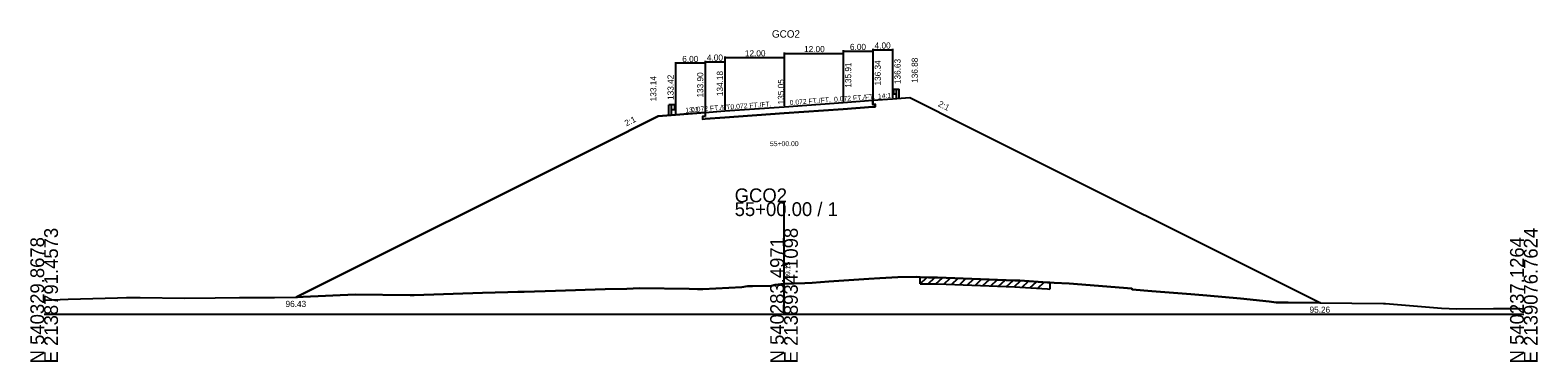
# Model space of a CAD drawing. Extents: x -14327 to 8886, y -10 to 39048.
# Drawn here: x 1997.2 to 2302.8, y 9990.3 to 10057.6 of the extents above; entities that cross this region are included whole.
import ezdxf

# ---------------------------------------------------------------- set-up
doc = ezdxf.new("R2010")
doc.units = 0
for name, color, linetype in [('Level 1', 7, 'Continuous'), ('Level 5', 7, 'Continuous'), ('Level 53', 7, 'Continuous'), ('Level 54', 7, 'Continuous'), ('Level 55', 7, 'Continuous'), ('Level 7', 7, 'Continuous'), ('RD_GPK_XS_Cell', 7, 'Continuous'), ('RD_XS_EwShp', 7, 'Continuous'), ('RD_XS_ExGround', 7, 'Continuous'), ('RD_XS_ExPaveRet', 7, 'Continuous'), ('RD_XS_Pave', 7, 'Continuous'), ('RD_XS_TX_Baseline', 7, 'Continuous'), ('RD_XS_TX_Elev_EX', 7, 'Continuous'), ('RD_XS_TX_Elev_PR', 7, 'Continuous'), ('RD_XS_TX_Station', 7, 'Continuous')]:
    doc.layers.add(name, color=color, linetype=linetype)

msp = doc.modelspace()

# ---------------------------------------------------------------- linework, layer by layer
at = {"layer": 'Level 1'}
for p, q in [((2172.02, 10045.45), (2172.14, 10045.54)), ((2172.02, 10045.35), (2172.14, 10045.26)), ((2172.02, 10044.92), (2172.14, 10045.01)), ((2172.02, 10044.82), (2172.14, 10044.73)), ((2172.15, 10045.55), (2172.23, 10045.56)), ((2172.15, 10044.72), (2172.23, 10044.71)), ((2172.16, 10045.21), (2172.16, 10045.06)), ((2172.23, 10045.62), (2172.23, 10044.65)), ((2172.23, 10045.62), (2172.78, 10045.62)), ((2172.78, 10043.63), (2172.78, 10045.62)), ((2172.78, 10045.62), (2173.34, 10045.62)), ((2173.34, 10043.63), (2173.34, 10045.62)), ((2126.66, 10040.42), (2126.66, 10042.4)), ((2127.22, 10042.4), (2126.66, 10042.4)), ((2127.22, 10040.42), (2127.22, 10042.4)), ((2127.77, 10042.4), (2127.22, 10042.4)), ((2127.77, 10042.4), (2127.77, 10041.43)), ((2127.85, 10042.33), (2127.77, 10042.34)), ((2127.84, 10041.99), (2127.84, 10041.84)), ((2127.98, 10042.23), (2127.86, 10042.32)), ((2127.98, 10042.13), (2127.86, 10042.04)), ((2127.98, 10041.7), (2127.86, 10041.79)), ((2172.23, 10044.65), (2172.78, 10044.65)), ((2127.77, 10041.43), (2127.22, 10041.43)), ((2127.85, 10041.5), (2127.77, 10041.49)), ((2127.98, 10041.6), (2127.86, 10041.51))]:
    msp.add_line(p, q, dxfattribs=at)
for centre, radius, start, end in [((2172.07, 10045.4), 0.0651, 129.0336, 230.9663), ((2172.07, 10044.87), 0.0651, 129.0336, 230.9663), ((2172.09, 10045.06), 0.0651, 302.9895, 0), ((2172.15, 10045.52), 0.026, 90, 129.0505), ((2172.09, 10045.21), 0.0651, 0, 45), ((2172.15, 10044.75), 0.026, 230.9496, 270), ((2127.91, 10041.99), 0.0651, 135, 180), ((2127.91, 10041.84), 0.0651, 180, 237.0105), ((2127.85, 10042.3), 0.026, 50.9495, 90), ((2127.93, 10042.18), 0.0651, 309.0337, 50.9664), ((2127.93, 10041.65), 0.0651, 309.0337, 50.9664), ((2127.85, 10041.53), 0.026, 270, 309.0504)]:
    msp.add_arc(centre, radius, start, end, dxfattribs=at)
at = {"layer": 'Level 5'}
for p, q in [((2168, 10042.01), (2162, 10041.58)), ((2168, 10043.34), (2168, 10042.51)), ((2168, 10042.51), (2168.5, 10042.55)), ((2168.5, 10042.05), (2168, 10042.01)), ((2168.5, 10042.55), (2168.5, 10042.05)), ((2134, 10040.06), (2133.5, 10040.03)), ((2133.5, 10040.03), (2133.5, 10039.53)), ((2133.5, 10039.53), (2134, 10039.56)), ((2134, 10040.9), (2134, 10040.06)), ((2138, 10039.85), (2134, 10039.56)), ((2150, 10040.71), (2138, 10039.85)), ((2162, 10041.58), (2150, 10040.71))]:
    msp.add_line(p, q, dxfattribs=at)
at = {"layer": 'Level 54'}
for p, q in [((2128, 10051.05), (2128, 10040.62)), ((2134, 10050.85), (2128, 10050.85)), ((2134, 10051.33), (2134, 10041.1)), ((2134, 10051.13), (2138, 10051.13)), ((2134, 10051.05), (2134, 10041.1)), ((2138, 10052.2), (2138, 10041.38)), ((2138, 10052), (2150, 10052)), ((2138, 10051.33), (2138, 10041.38)), ((2150, 10053.06), (2150, 10042.25)), ((2150, 10052.86), (2162, 10052.86)), ((2150, 10052.2), (2150, 10042.25)), ((2162, 10053.49), (2162, 10043.11)), ((2162, 10053.29), (2168, 10053.29)), ((2162, 10053.06), (2162, 10043.11)), ((2168, 10053.78), (2168, 10043.54)), ((2168, 10053.58), (2172, 10053.58)), ((2168, 10053.49), (2168, 10043.54)), ((2172, 10053.78), (2172, 10043.83))]:
    msp.add_line(p, q, dxfattribs=at)
at = {"layer": 'Level 7'}
for p, q in [((2168, 10043.34), (2172, 10043.63)), ((2172, 10043.63), (2175.5, 10043.88)), ((2175.5, 10043.88), (2187.5, 10037.88)), ((2124.5, 10040.14), (2112.5, 10034.14)), ((2128, 10040.42), (2124.5, 10040.14)), ((2134, 10040.9), (2128, 10040.42)), ((2187.5, 10037.88), (2258.74, 10002.26)), ((2112.5, 10034.14), (2051.09, 10003.43))]:
    msp.add_line(p, q, dxfattribs=at)
at = {"layer": 'RD_GPK_XS_Cell'}
for p, q in [((2150, 10000), (2150, 10022.67)), ((2000, 10000), (2150, 10000)), ((2150, 10000), (2300, 10000))]:
    msp.add_line(p, q, dxfattribs=at)
at = {"layer": 'RD_XS_EwShp'}
msp.add_lwpolyline([(2134, 10040.06), (2133.5, 10040.03), (2133.5, 10039.53), (2134, 10039.56), (2138, 10039.85), (2150, 10040.71), (2162, 10041.58), (2168, 10042.01), (2168.5, 10042.05), (2168.5, 10042.55), (2168, 10042.51), (2168, 10043.34), (2172, 10043.63), (2175.5, 10043.88), (2187.5, 10037.88), (2258.74, 10002.26), (2252.21, 10002.33), (2249.8, 10002.35), (2248.39, 10002.54), (2242.57, 10003.13), (2235.76, 10003.75), (2232.5, 10004.01), (2224.6, 10004.67), (2220.61, 10004.97), (2220.52, 10005.16), (2207.82, 10006.19), (2204.79, 10006.35), (2203.87, 10006.37), (2203.44, 10006.39), (2197.83, 10006.78), (2196.79, 10006.82), (2181.1, 10007.41), (2179.32, 10007.43), (2177.61, 10007.45), (2176.95, 10007.56), (2173.1, 10007.45), (2169.41, 10007.27), (2167.17, 10007.11), (2159.09, 10006.57), (2155.68, 10006.35), (2154.22, 10006.25), (2149.96, 10006.14), (2148.18, 10005.92), (2147.47, 10005.71), (2143.59, 10005.66), (2142.58, 10005.65), (2141.43, 10005.47), (2133.55, 10005.07), (2132.85, 10005.05), (2132.43, 10005.05), (2130.77, 10005.08), (2120.68, 10005.28), (2118.15, 10005.11), (2113.77, 10005.03), (2103.68, 10004.68), (2097.31, 10004.53), (2096.03, 10004.48), (2094, 10004.43), (2088.86, 10004.33), (2075.02, 10003.83), (2074.57, 10003.81), (2074.22, 10003.82), (2063.04, 10003.97), (2052.48, 10003.46), (2051.33, 10003.43), (2051.09, 10003.43), (2112.5, 10034.14), (2124.5, 10040.14), (2128, 10040.42), (2134, 10040.9)], close=True, dxfattribs=at)
at = {"layer": 'RD_XS_ExGround'}
for p, q in [((2103.68, 10004.68), (2113.77, 10005.03)), ((2113.77, 10005.03), (2118.15, 10005.11)), ((2118.15, 10005.11), (2120.68, 10005.28)), ((2120.68, 10005.28), (2130.77, 10005.08)), ((2130.77, 10005.08), (2132.43, 10005.05)), ((2132.43, 10005.05), (2132.85, 10005.05)), ((2132.85, 10005.05), (2133.55, 10005.07)), ((2133.55, 10005.07), (2141.43, 10005.47)), ((2141.43, 10005.47), (2142.58, 10005.65)), ((2142.58, 10005.65), (2143.59, 10005.66)), ((2143.59, 10005.66), (2147.47, 10005.71)), ((2147.47, 10005.71), (2148.18, 10005.92)), ((2148.18, 10005.92), (2149.96, 10006.14)), ((2149.96, 10006.14), (2154.22, 10006.25)), ((2154.22, 10006.25), (2155.68, 10006.35)), ((2155.68, 10006.35), (2159.09, 10006.57)), ((2159.09, 10006.57), (2167.17, 10007.11)), ((2167.17, 10007.11), (2169.41, 10007.27)), ((2169.41, 10007.27), (2173.1, 10007.45)), ((2173.1, 10007.45), (2176.95, 10007.56)), ((2176.95, 10007.56), (2177.61, 10007.45)), ((2177.61, 10007.45), (2179.32, 10007.43)), ((2179.32, 10007.43), (2181.1, 10007.41)), ((2181.1, 10007.41), (2196.79, 10006.82)), ((2196.79, 10006.82), (2197.83, 10006.78)), ((2197.83, 10006.78), (2203.44, 10006.39)), ((2203.44, 10006.39), (2203.87, 10006.37)), ((2203.87, 10006.37), (2204.79, 10006.35)), ((2204.79, 10006.35), (2207.82, 10006.19)), ((2207.82, 10006.19), (2220.52, 10005.16)), ((2220.52, 10005.16), (2220.61, 10004.97)), ((2220.61, 10004.97), (2224.6, 10004.67)), ((2000, 10002.82), (2004.85, 10003.05)), ((2004.85, 10003.05), (2014.89, 10003.31)), ((2014.89, 10003.31), (2016.71, 10003.38)), ((2016.71, 10003.38), (2019.45, 10003.33)), ((2019.45, 10003.33), (2028.47, 10003.23)), ((2028.47, 10003.23), (2034.67, 10003.28)), ((2034.67, 10003.28), (2039.59, 10003.33)), ((2039.59, 10003.33), (2046.73, 10003.39)), ((2046.73, 10003.39), (2051.33, 10003.43)), ((2051.33, 10003.43), (2052.48, 10003.46)), ((2052.48, 10003.46), (2063.04, 10003.97)), ((2063.04, 10003.97), (2074.22, 10003.82)), ((2074.22, 10003.82), (2074.57, 10003.81)), ((2074.57, 10003.81), (2075.02, 10003.83)), ((2075.02, 10003.83), (2088.86, 10004.33)), ((2088.86, 10004.33), (2094, 10004.43)), ((2094, 10004.43), (2096.03, 10004.48)), ((2096.03, 10004.48), (2097.31, 10004.53)), ((2097.31, 10004.53), (2103.68, 10004.68)), ((2224.6, 10004.67), (2232.5, 10004.01)), ((2232.5, 10004.01), (2235.76, 10003.75)), ((2235.76, 10003.75), (2242.57, 10003.13)), ((2242.57, 10003.13), (2248.39, 10002.54)), ((2248.39, 10002.54), (2249.8, 10002.35)), ((2249.8, 10002.35), (2252.21, 10002.33)), ((2252.21, 10002.33), (2271.54, 10002.15)), ((2271.54, 10002.15), (2271.98, 10002.12)), ((2271.98, 10002.12), (2283.28, 10001.2)), ((2283.28, 10001.2), (2286.44, 10001.08)), ((2286.44, 10001.08), (2293.86, 10001.12)), ((2293.86, 10001.12), (2299.21, 10001.12)), ((2299.21, 10001.12), (2300, 10001.04))]:
    msp.add_line(p, q, dxfattribs=at)
at = {"layer": 'RD_XS_ExPaveRet'}
for p, q in [((2177.61, 10006.15), (2177.61, 10007.45)), ((2177.61, 10006.15), (2178.98, 10007.44)), ((2177.61, 10006.15), (2179.32, 10006.13)), ((2179.2, 10006.13), (2180.57, 10007.42)), ((2179.32, 10006.13), (2181.1, 10006.11)), ((2180.79, 10006.12), (2182.13, 10007.37)), ((2181.1, 10006.11), (2196.79, 10005.52)), ((2182.38, 10006.06), (2183.71, 10007.31)), ((2183.97, 10006), (2185.3, 10007.25)), ((2185.56, 10005.94), (2186.89, 10007.19)), ((2187.15, 10005.88), (2188.48, 10007.13)), ((2188.74, 10005.82), (2190.07, 10007.07)), ((2190.33, 10005.76), (2191.66, 10007.01)), ((2191.92, 10005.7), (2193.25, 10006.95)), ((2193.51, 10005.64), (2194.84, 10006.89)), ((2195.1, 10005.58), (2196.43, 10006.83)), ((2196.69, 10005.52), (2198.01, 10006.77)), ((2196.79, 10005.52), (2197.83, 10005.48)), ((2197.83, 10005.48), (2203.44, 10005.09)), ((2198.28, 10005.45), (2199.57, 10006.66)), ((2199.87, 10005.34), (2201.16, 10006.55)), ((2201.46, 10005.23), (2202.75, 10006.44)), ((2203.44, 10005.09), (2203.87, 10005.07)), ((2203.87, 10006.37), (2203.87, 10005.07))]:
    msp.add_line(p, q, dxfattribs=at)
at = {"layer": 'RD_XS_Pave'}
for p, q in [((2138, 10041.18), (2150, 10042.05)), ((2150, 10042.05), (2162, 10042.91)), ((2162, 10042.91), (2168, 10043.34)), ((2134, 10040.9), (2138, 10041.18))]:
    msp.add_line(p, q, dxfattribs=at)

# ---------------------------------------------------------------- texts
at = {"layer": 'Level 53'}
for s, rotation, p in [('135.91', 90, (2163.63, 10045.91)), ('136.34', 90, (2169.63, 10046.34)), ('136.63', 90, (2173.63, 10046.63)), ('136.88', 90, (2177.13, 10046.88)), ('133.14', 90, (2124.13, 10043.14)), ('133.42', 90, (2127.63, 10043.42)), ('133.90', 90, (2133.63, 10043.9)), ('134.18', 90, (2137.63, 10044.18)), ('2:1', 333.4349, (2181.11, 10042.2)), ('2:1', 26.5651, (2118.05, 10038.03))]:
    msp.add_text(s, height=1.25, rotation=rotation, dxfattribs=at).set_placement(p)
for s, p in [('96.43', (2048.93, 10001.43)), ('95.26', (2256.55, 10000.26))]:
    msp.add_text(s, height=1.25, dxfattribs=at).set_placement(p)
at = {"layer": 'Level 54'}
for s, p in [('12.00', (2154.07, 10053.11)), ('6.00', (2163.37, 10053.54)), ('4.00', (2168.37, 10053.83)), ('6.00', (2129.37, 10051.1)), ('4.00', (2134.37, 10051.38)), ('12.00', (2142.07, 10052.25))]:
    msp.add_text(s, height=1.25, dxfattribs=at).set_placement(p)
at = {"layer": 'Level 55'}
for s, rotation, p in [('14:1', 4.1182, (2169.08, 10043.67)), ('13:1', 4.5739, (2130.03, 10040.83)), ('0.072 FT./FT.', 4.1182, (2131.18, 10040.94)), ('0.072 FT./FT.', 4.1182, (2139.18, 10041.52)), ('0.072 FT./FT.', 4.1182, (2151.18, 10042.38)), ('0.072 FT./FT.', 4.1182, (2160.18, 10043.03))]:
    msp.add_text(s, height=1, rotation=rotation, dxfattribs=at).set_placement(p)
at = {"layer": 'RD_GPK_XS_Cell'}
for s, p in [('GCO2', (2140, 10022.67)), ('55+00.00 / 1', (2140, 10019.87))]:
    msp.add_text(s, height=2.8, dxfattribs=at).set_placement(p)
for s, p in [('E 2138791.4573', (2002.8, 9990)), ('E 2138934.1098', (2152.8, 9990)), ('E 2139076.7624', (2302.8, 9990)), ('N 540329.8678', (2000, 9990)), ('N 540283.4971', (2150, 9990)), ('N 540237.1264', (2300, 9990))]:
    msp.add_text(s, height=2.8, rotation=90, dxfattribs=at).set_placement(p)
at = {"layer": 'RD_XS_TX_Baseline'}
msp.add_text('GCO2', height=1.5, dxfattribs=at).set_placement((2147.55, 10056.05))
at = {"layer": 'RD_XS_TX_Elev_EX'}
msp.add_text('99.15', height=1, rotation=90, dxfattribs=at).set_placement((2151.25, 10007.15))
at = {"layer": 'RD_XS_TX_Elev_PR'}
msp.add_text(' 135.05', height=1.25, rotation=90, dxfattribs=at).set_placement((2150, 10042.05))
at = {"layer": 'RD_XS_TX_Station'}
msp.add_text('55+00.00', height=1, dxfattribs=at).set_placement((2147.16, 10034.05))

doc.saveas('drawing.dxf')
